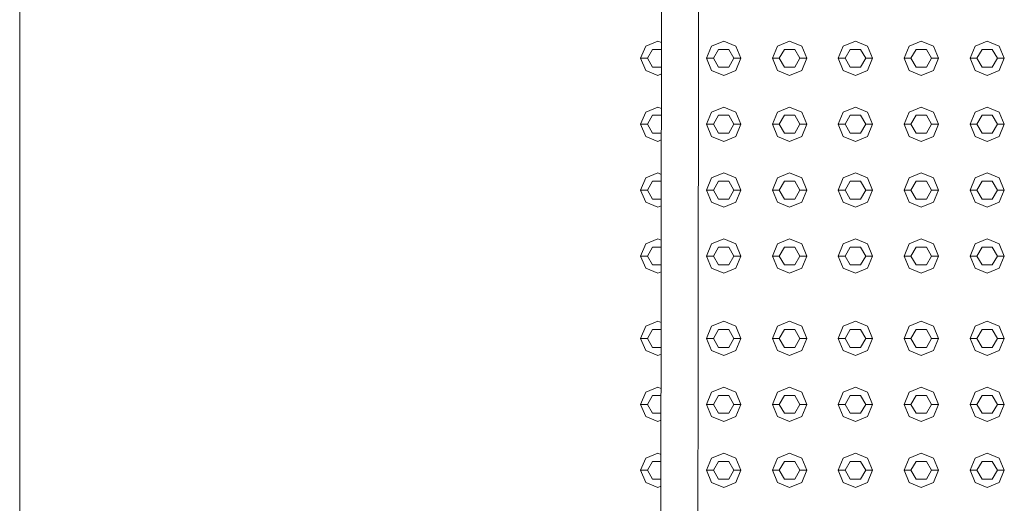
# Model space of a CAD drawing. Header units: millimetres. Extents: x -261 to 187, y -214 to 106.
# Tile 541 of 656: x -218.695 to -217.976, y 9.967 to 10.32. Entities that reach past the tile are written whole.
import ezdxf

# ---------------------------------------------------------------- set-up
doc = ezdxf.new("R2010")
doc.units = ezdxf.units.MM
doc.header["$LTSCALE"] = 0.005
doc.header["$MEASUREMENT"] = 0
for name, color, linetype, lineweight in [('IFC-Elemento construtivo genérico-Contorno', 9, 'Continuous', 5), ('IFC-Laje-Contorno', 9, 'Continuous', 5), ('IFC-Porta-Contorno', 9, 'Continuous', 5)]:
    doc.layers.add(name, color=color, linetype=linetype, lineweight=lineweight)

msp = doc.modelspace()

# ---------------------------------------------------------------- linework, layer by layer
at = {"layer": 'IFC-Elemento construtivo genérico-Contorno', "lineweight": 5}
for p, q in [((-218.23749, 10.30053), (-218.22864, 10.3042)), ((-218.22864, 10.3042), (-218.22598, 10.3031)), ((-218.1894, 10.30053), (-218.18055, 10.3042)), ((-218.18055, 10.3042), (-218.17169, 10.30053)), ((-218.14131, 10.30053), (-218.13245, 10.3042)), ((-218.13245, 10.3042), (-218.1236, 10.30053)), ((-218.09322, 10.30053), (-218.08436, 10.3042)), ((-218.08436, 10.3042), (-218.07551, 10.30053)), ((-218.04513, 10.30053), (-218.03627, 10.3042)), ((-218.03627, 10.3042), (-218.02742, 10.30053)), ((-217.99704, 10.30053), (-217.98818, 10.3042)), ((-217.98818, 10.3042), (-217.97932, 10.30053)), ((-218.24116, 10.29168), (-218.23749, 10.30053)), ((-218.23615, 10.29168), (-218.2324, 10.29818)), ((-218.2324, 10.29818), (-218.22599, 10.29818)), ((-218.19307, 10.29168), (-218.1894, 10.30053)), ((-218.18806, 10.29168), (-218.1843, 10.29818)), ((-218.1843, 10.29818), (-218.17679, 10.29818)), ((-218.17679, 10.29818), (-218.17303, 10.29168)), ((-218.17169, 10.30053), (-218.16802, 10.29168)), ((-218.14498, 10.29168), (-218.14131, 10.30053)), ((-218.13997, 10.29168), (-218.13621, 10.29818)), ((-218.13621, 10.29818), (-218.1287, 10.29818)), ((-218.1287, 10.29818), (-218.12494, 10.29168)), ((-218.1236, 10.30053), (-218.11993, 10.29168)), ((-218.09689, 10.29168), (-218.09322, 10.30053)), ((-218.09188, 10.29168), (-218.08812, 10.29818)), ((-218.08812, 10.29818), (-218.08061, 10.29818)), ((-218.08061, 10.29818), (-218.07685, 10.29168)), ((-218.07551, 10.30053), (-218.07184, 10.29168)), ((-218.0488, 10.29168), (-218.04513, 10.30053)), ((-218.04379, 10.29168), (-218.04003, 10.29818)), ((-218.04003, 10.29818), (-218.03251, 10.29818)), ((-218.03251, 10.29818), (-218.02876, 10.29168)), ((-218.02742, 10.30053), (-218.02375, 10.29168)), ((-218.0007, 10.29168), (-217.99704, 10.30053)), ((-217.9957, 10.29168), (-217.99194, 10.29818)), ((-217.99194, 10.29818), (-217.98442, 10.29818)), ((-217.98442, 10.29818), (-217.98067, 10.29168)), ((-217.97932, 10.30053), (-217.97566, 10.29168)), ((-218.24116, 10.29168), (-218.23615, 10.29168)), ((-218.24116, 10.29168), (-218.23749, 10.28282)), ((-218.23615, 10.29168), (-218.2324, 10.28517)), ((-218.19307, 10.29168), (-218.18806, 10.29168)), ((-218.19307, 10.29168), (-218.1894, 10.28282)), ((-218.18806, 10.29168), (-218.1843, 10.28517)), ((-218.17679, 10.28517), (-218.17303, 10.29168)), ((-218.17303, 10.29168), (-218.16802, 10.29168)), ((-218.17169, 10.28282), (-218.16802, 10.29168)), ((-218.14498, 10.29168), (-218.13997, 10.29168)), ((-218.14498, 10.29168), (-218.14131, 10.28282)), ((-218.13997, 10.29168), (-218.13621, 10.28517)), ((-218.1287, 10.28517), (-218.12494, 10.29168)), ((-218.12494, 10.29168), (-218.11993, 10.29168)), ((-218.1236, 10.28282), (-218.11993, 10.29168)), ((-218.09689, 10.29168), (-218.09188, 10.29168)), ((-218.09689, 10.29168), (-218.09322, 10.28282)), ((-218.09188, 10.29168), (-218.08812, 10.28517)), ((-218.08061, 10.28517), (-218.07685, 10.29168)), ((-218.07685, 10.29168), (-218.07184, 10.29168)), ((-218.07551, 10.28282), (-218.07184, 10.29168)), ((-218.0488, 10.29168), (-218.04379, 10.29168)), ((-218.0488, 10.29168), (-218.04513, 10.28282)), ((-218.04379, 10.29168), (-218.04003, 10.28517)), ((-218.03251, 10.28517), (-218.02876, 10.29168)), ((-218.02876, 10.29168), (-218.02375, 10.29168)), ((-218.02742, 10.28282), (-218.02375, 10.29168)), ((-218.0007, 10.29168), (-217.9957, 10.29168)), ((-218.0007, 10.29168), (-217.99704, 10.28282)), ((-217.9957, 10.29168), (-217.99194, 10.28517)), ((-217.98442, 10.28517), (-217.98067, 10.29168)), ((-217.98067, 10.29168), (-217.97566, 10.29168)), ((-217.97932, 10.28282), (-217.97566, 10.29168)), ((-218.23749, 10.28282), (-218.22864, 10.27915)), ((-218.2324, 10.28517), (-218.226, 10.28517)), ((-218.22864, 10.27915), (-218.22601, 10.28024)), ((-218.1894, 10.28282), (-218.18055, 10.27915)), ((-218.1843, 10.28517), (-218.17679, 10.28517)), ((-218.18055, 10.27915), (-218.17169, 10.28282)), ((-218.14131, 10.28282), (-218.13245, 10.27915)), ((-218.13621, 10.28517), (-218.1287, 10.28517)), ((-218.13245, 10.27915), (-218.1236, 10.28282)), ((-218.09322, 10.28282), (-218.08436, 10.27915)), ((-218.08812, 10.28517), (-218.08061, 10.28517)), ((-218.08436, 10.27915), (-218.07551, 10.28282)), ((-218.04513, 10.28282), (-218.03627, 10.27915)), ((-218.04003, 10.28517), (-218.03251, 10.28517)), ((-218.03627, 10.27915), (-218.02742, 10.28282)), ((-217.99704, 10.28282), (-217.98818, 10.27915)), ((-217.99194, 10.28517), (-217.98442, 10.28517)), ((-217.98818, 10.27915), (-217.97932, 10.28282)), ((-218.24116, 10.24359), (-218.23749, 10.25244)), ((-218.23749, 10.25244), (-218.22864, 10.25611)), ((-218.22864, 10.25611), (-218.22604, 10.25504)), ((-218.19307, 10.24359), (-218.1894, 10.25244)), ((-218.1894, 10.25244), (-218.18055, 10.25611)), ((-218.18055, 10.25611), (-218.17169, 10.25244)), ((-218.17169, 10.25244), (-218.16802, 10.24359)), ((-218.14498, 10.24359), (-218.14131, 10.25244)), ((-218.14131, 10.25244), (-218.13245, 10.25611)), ((-218.13245, 10.25611), (-218.1236, 10.25244)), ((-218.1236, 10.25244), (-218.11993, 10.24359)), ((-218.09689, 10.24359), (-218.09322, 10.25244)), ((-218.09322, 10.25244), (-218.08436, 10.25611)), ((-218.08436, 10.25611), (-218.07551, 10.25244)), ((-218.07551, 10.25244), (-218.07184, 10.24359)), ((-218.0488, 10.24359), (-218.04513, 10.25244)), ((-218.04513, 10.25244), (-218.03627, 10.25611)), ((-218.03627, 10.25611), (-218.02742, 10.25244)), ((-218.02742, 10.25244), (-218.02375, 10.24359)), ((-218.0007, 10.24359), (-217.99704, 10.25244)), ((-217.99704, 10.25244), (-217.98818, 10.25611)), ((-217.98818, 10.25611), (-217.97932, 10.25244)), ((-217.97932, 10.25244), (-217.97566, 10.24359)), ((-218.23615, 10.24359), (-218.2324, 10.25009)), ((-218.2324, 10.25009), (-218.22605, 10.25009)), ((-218.18806, 10.24359), (-218.1843, 10.25009)), ((-218.1843, 10.25009), (-218.17679, 10.25009)), ((-218.17679, 10.25009), (-218.17303, 10.24359)), ((-218.13997, 10.24359), (-218.13621, 10.25009)), ((-218.13621, 10.25009), (-218.1287, 10.25009)), ((-218.1287, 10.25009), (-218.12494, 10.24359)), ((-218.09188, 10.24359), (-218.08812, 10.25009)), ((-218.08812, 10.25009), (-218.08061, 10.25009)), ((-218.08061, 10.25009), (-218.07685, 10.24359)), ((-218.04379, 10.24359), (-218.04003, 10.25009)), ((-218.04003, 10.25009), (-218.03251, 10.25009)), ((-218.03251, 10.25009), (-218.02876, 10.24359)), ((-217.9957, 10.24359), (-217.99194, 10.25009)), ((-217.99194, 10.25009), (-217.98442, 10.25009)), ((-217.98442, 10.25009), (-217.98067, 10.24359)), ((-218.24116, 10.24359), (-218.23615, 10.24359)), ((-218.24116, 10.24359), (-218.23749, 10.23473)), ((-218.23615, 10.24359), (-218.2324, 10.23708)), ((-218.2324, 10.23708), (-218.22607, 10.23708)), ((-218.19307, 10.24359), (-218.18806, 10.24359)), ((-218.19307, 10.24359), (-218.1894, 10.23473)), ((-218.18806, 10.24359), (-218.1843, 10.23708)), ((-218.1843, 10.23708), (-218.17679, 10.23708)), ((-218.17679, 10.23708), (-218.17303, 10.24359)), ((-218.17303, 10.24359), (-218.16802, 10.24359)), ((-218.17169, 10.23473), (-218.16802, 10.24359)), ((-218.14498, 10.24359), (-218.13997, 10.24359)), ((-218.14498, 10.24359), (-218.14131, 10.23473)), ((-218.13997, 10.24359), (-218.13621, 10.23708)), ((-218.13621, 10.23708), (-218.1287, 10.23708)), ((-218.1287, 10.23708), (-218.12494, 10.24359)), ((-218.12494, 10.24359), (-218.11993, 10.24359)), ((-218.1236, 10.23473), (-218.11993, 10.24359)), ((-218.09689, 10.24359), (-218.09188, 10.24359)), ((-218.09689, 10.24359), (-218.09322, 10.23473)), ((-218.09188, 10.24359), (-218.08812, 10.23708)), ((-218.08812, 10.23708), (-218.08061, 10.23708)), ((-218.08061, 10.23708), (-218.07685, 10.24359)), ((-218.07685, 10.24359), (-218.07184, 10.24359)), ((-218.07551, 10.23473), (-218.07184, 10.24359)), ((-218.0488, 10.24359), (-218.04379, 10.24359)), ((-218.0488, 10.24359), (-218.04513, 10.23473)), ((-218.04379, 10.24359), (-218.04003, 10.23708)), ((-218.04003, 10.23708), (-218.03251, 10.23708)), ((-218.03251, 10.23708), (-218.02876, 10.24359)), ((-218.02876, 10.24359), (-218.02375, 10.24359)), ((-218.02742, 10.23473), (-218.02375, 10.24359)), ((-218.0007, 10.24359), (-217.9957, 10.24359)), ((-218.0007, 10.24359), (-217.99704, 10.23473)), ((-217.9957, 10.24359), (-217.99194, 10.23708)), ((-217.99194, 10.23708), (-217.98442, 10.23708)), ((-217.98442, 10.23708), (-217.98067, 10.24359)), ((-217.98067, 10.24359), (-217.97566, 10.24359)), ((-217.97932, 10.23473), (-217.97566, 10.24359)), ((-218.23749, 10.23473), (-218.22864, 10.23106)), ((-218.22864, 10.23106), (-218.22607, 10.23213)), ((-218.1894, 10.23473), (-218.18055, 10.23106)), ((-218.18055, 10.23106), (-218.17169, 10.23473)), ((-218.14131, 10.23473), (-218.13245, 10.23106)), ((-218.13245, 10.23106), (-218.1236, 10.23473)), ((-218.09322, 10.23473), (-218.08436, 10.23106)), ((-218.08436, 10.23106), (-218.07551, 10.23473)), ((-218.04513, 10.23473), (-218.03627, 10.23106)), ((-218.03627, 10.23106), (-218.02742, 10.23473)), ((-217.99704, 10.23473), (-217.98818, 10.23106)), ((-217.98818, 10.23106), (-217.97932, 10.23473)), ((-218.23749, 10.20435), (-218.22864, 10.20802)), ((-218.22864, 10.20802), (-218.2261, 10.20697)), ((-218.1894, 10.20435), (-218.18055, 10.20802)), ((-218.18055, 10.20802), (-218.17169, 10.20435)), ((-218.14131, 10.20435), (-218.13245, 10.20802)), ((-218.13245, 10.20802), (-218.1236, 10.20435)), ((-218.09322, 10.20435), (-218.08436, 10.20802)), ((-218.08436, 10.20802), (-218.07551, 10.20435)), ((-218.04513, 10.20435), (-218.03627, 10.20802)), ((-218.03627, 10.20802), (-218.02742, 10.20435)), ((-217.99704, 10.20435), (-217.98818, 10.20802)), ((-217.98818, 10.20802), (-217.97932, 10.20435)), ((-218.24116, 10.19549), (-218.23749, 10.20435)), ((-218.23615, 10.19549), (-218.2324, 10.202)), ((-218.2324, 10.202), (-218.22611, 10.202)), ((-218.19307, 10.19549), (-218.1894, 10.20435)), ((-218.18806, 10.19549), (-218.1843, 10.202)), ((-218.1843, 10.202), (-218.17679, 10.202)), ((-218.17679, 10.202), (-218.17303, 10.19549)), ((-218.17169, 10.20435), (-218.16802, 10.19549)), ((-218.14498, 10.19549), (-218.14131, 10.20435)), ((-218.13997, 10.19549), (-218.13621, 10.202)), ((-218.13621, 10.202), (-218.1287, 10.202)), ((-218.1287, 10.202), (-218.12494, 10.19549)), ((-218.1236, 10.20435), (-218.11993, 10.19549)), ((-218.09689, 10.19549), (-218.09322, 10.20435)), ((-218.09188, 10.19549), (-218.08812, 10.202)), ((-218.08812, 10.202), (-218.08061, 10.202)), ((-218.08061, 10.202), (-218.07685, 10.19549)), ((-218.07551, 10.20435), (-218.07184, 10.19549)), ((-218.0488, 10.19549), (-218.04513, 10.20435)), ((-218.04379, 10.19549), (-218.04003, 10.202)), ((-218.04003, 10.202), (-218.03251, 10.202)), ((-218.03251, 10.202), (-218.02876, 10.19549)), ((-218.02742, 10.20435), (-218.02375, 10.19549)), ((-218.0007, 10.19549), (-217.99704, 10.20435)), ((-217.9957, 10.19549), (-217.99194, 10.202)), ((-217.99194, 10.202), (-217.98442, 10.202)), ((-217.98442, 10.202), (-217.98067, 10.19549)), ((-217.97932, 10.20435), (-217.97566, 10.19549)), ((-218.24116, 10.19549), (-218.23615, 10.19549)), ((-218.24116, 10.19549), (-218.23749, 10.18664)), ((-218.23615, 10.19549), (-218.2324, 10.18899)), ((-218.19307, 10.19549), (-218.18806, 10.19549)), ((-218.19307, 10.19549), (-218.1894, 10.18664)), ((-218.18806, 10.19549), (-218.1843, 10.18899)), ((-218.17679, 10.18899), (-218.17303, 10.19549)), ((-218.17303, 10.19549), (-218.16802, 10.19549)), ((-218.17169, 10.18664), (-218.16802, 10.19549)), ((-218.14498, 10.19549), (-218.13997, 10.19549)), ((-218.14498, 10.19549), (-218.14131, 10.18664)), ((-218.13997, 10.19549), (-218.13621, 10.18899)), ((-218.1287, 10.18899), (-218.12494, 10.19549)), ((-218.12494, 10.19549), (-218.11993, 10.19549)), ((-218.1236, 10.18664), (-218.11993, 10.19549)), ((-218.09689, 10.19549), (-218.09188, 10.19549)), ((-218.09689, 10.19549), (-218.09322, 10.18664)), ((-218.09188, 10.19549), (-218.08812, 10.18899)), ((-218.08061, 10.18899), (-218.07685, 10.19549)), ((-218.07685, 10.19549), (-218.07184, 10.19549)), ((-218.07551, 10.18664), (-218.07184, 10.19549)), ((-218.0488, 10.19549), (-218.04379, 10.19549)), ((-218.0488, 10.19549), (-218.04513, 10.18664)), ((-218.04379, 10.19549), (-218.04003, 10.18899)), ((-218.03251, 10.18899), (-218.02876, 10.19549)), ((-218.02876, 10.19549), (-218.02375, 10.19549)), ((-218.02742, 10.18664), (-218.02375, 10.19549)), ((-218.0007, 10.19549), (-217.9957, 10.19549)), ((-218.0007, 10.19549), (-217.99704, 10.18664)), ((-217.9957, 10.19549), (-217.99194, 10.18899)), ((-217.98442, 10.18899), (-217.98067, 10.19549)), ((-217.98067, 10.19549), (-217.97566, 10.19549)), ((-217.97932, 10.18664), (-217.97566, 10.19549)), ((-218.23749, 10.18664), (-218.22864, 10.18297)), ((-218.2324, 10.18899), (-218.22613, 10.18899)), ((-218.1894, 10.18664), (-218.18055, 10.18297)), ((-218.1843, 10.18899), (-218.17679, 10.18899)), ((-218.18055, 10.18297), (-218.17169, 10.18664)), ((-218.14131, 10.18664), (-218.13245, 10.18297)), ((-218.13621, 10.18899), (-218.1287, 10.18899)), ((-218.13245, 10.18297), (-218.1236, 10.18664)), ((-218.09322, 10.18664), (-218.08436, 10.18297)), ((-218.08812, 10.18899), (-218.08061, 10.18899)), ((-218.08436, 10.18297), (-218.07551, 10.18664)), ((-218.04513, 10.18664), (-218.03627, 10.18297)), ((-218.04003, 10.18899), (-218.03251, 10.18899)), ((-218.03627, 10.18297), (-218.02742, 10.18664)), ((-217.99704, 10.18664), (-217.98818, 10.18297)), ((-217.99194, 10.18899), (-217.98442, 10.18899)), ((-217.98818, 10.18297), (-217.97932, 10.18664)), ((-218.22864, 10.18297), (-218.22613, 10.18401)), ((-218.23749, 10.15626), (-218.22864, 10.15993)), ((-218.22864, 10.15993), (-218.22617, 10.15891)), ((-218.1894, 10.15626), (-218.18055, 10.15993)), ((-218.18055, 10.15993), (-218.17169, 10.15626)), ((-218.14131, 10.15626), (-218.13245, 10.15993)), ((-218.13245, 10.15993), (-218.1236, 10.15626)), ((-218.09322, 10.15626), (-218.08436, 10.15993)), ((-218.08436, 10.15993), (-218.07551, 10.15626)), ((-218.04513, 10.15626), (-218.03627, 10.15993)), ((-218.03627, 10.15993), (-218.02742, 10.15626)), ((-217.99704, 10.15626), (-217.98818, 10.15993)), ((-217.98818, 10.15993), (-217.97932, 10.15626)), ((-218.24116, 10.1474), (-218.23749, 10.15626)), ((-218.23615, 10.1474), (-218.2324, 10.15391)), ((-218.2324, 10.15391), (-218.22617, 10.15391)), ((-218.19307, 10.1474), (-218.1894, 10.15626)), ((-218.18806, 10.1474), (-218.1843, 10.15391)), ((-218.1843, 10.15391), (-218.17679, 10.15391)), ((-218.17679, 10.15391), (-218.17303, 10.1474)), ((-218.17169, 10.15626), (-218.16802, 10.1474)), ((-218.14498, 10.1474), (-218.14131, 10.15626)), ((-218.13997, 10.1474), (-218.13621, 10.15391)), ((-218.13621, 10.15391), (-218.1287, 10.15391)), ((-218.1287, 10.15391), (-218.12494, 10.1474)), ((-218.1236, 10.15626), (-218.11993, 10.1474)), ((-218.09689, 10.1474), (-218.09322, 10.15626)), ((-218.09188, 10.1474), (-218.08812, 10.15391)), ((-218.08812, 10.15391), (-218.08061, 10.15391)), ((-218.08061, 10.15391), (-218.07685, 10.1474)), ((-218.07551, 10.15626), (-218.07184, 10.1474)), ((-218.0488, 10.1474), (-218.04513, 10.15626)), ((-218.04379, 10.1474), (-218.04003, 10.15391)), ((-218.04003, 10.15391), (-218.03251, 10.15391)), ((-218.03251, 10.15391), (-218.02876, 10.1474)), ((-218.02742, 10.15626), (-218.02375, 10.1474)), ((-218.0007, 10.1474), (-217.99704, 10.15626)), ((-217.9957, 10.1474), (-217.99194, 10.15391)), ((-217.99194, 10.15391), (-217.98442, 10.15391)), ((-217.98442, 10.15391), (-217.98067, 10.1474)), ((-217.97932, 10.15626), (-217.97566, 10.1474)), ((-218.24116, 10.1474), (-218.23615, 10.1474)), ((-218.24116, 10.1474), (-218.23749, 10.13855)), ((-218.23615, 10.1474), (-218.2324, 10.1409)), ((-218.19307, 10.1474), (-218.18806, 10.1474)), ((-218.19307, 10.1474), (-218.1894, 10.13855)), ((-218.18806, 10.1474), (-218.1843, 10.1409)), ((-218.17679, 10.1409), (-218.17303, 10.1474)), ((-218.17303, 10.1474), (-218.16802, 10.1474)), ((-218.17169, 10.13855), (-218.16802, 10.1474)), ((-218.14498, 10.1474), (-218.13997, 10.1474)), ((-218.14498, 10.1474), (-218.14131, 10.13855)), ((-218.13997, 10.1474), (-218.13621, 10.1409)), ((-218.1287, 10.1409), (-218.12494, 10.1474)), ((-218.12494, 10.1474), (-218.11993, 10.1474)), ((-218.1236, 10.13855), (-218.11993, 10.1474)), ((-218.09689, 10.1474), (-218.09188, 10.1474)), ((-218.09689, 10.1474), (-218.09322, 10.13855)), ((-218.09188, 10.1474), (-218.08812, 10.1409)), ((-218.08061, 10.1409), (-218.07685, 10.1474)), ((-218.07685, 10.1474), (-218.07184, 10.1474)), ((-218.07551, 10.13855), (-218.07184, 10.1474)), ((-218.0488, 10.1474), (-218.04379, 10.1474)), ((-218.0488, 10.1474), (-218.04513, 10.13855)), ((-218.04379, 10.1474), (-218.04003, 10.1409)), ((-218.03251, 10.1409), (-218.02876, 10.1474)), ((-218.02876, 10.1474), (-218.02375, 10.1474)), ((-218.02742, 10.13855), (-218.02375, 10.1474)), ((-218.0007, 10.1474), (-217.9957, 10.1474)), ((-218.0007, 10.1474), (-217.99704, 10.13855)), ((-217.9957, 10.1474), (-217.99194, 10.1409)), ((-217.98442, 10.1409), (-217.98067, 10.1474)), ((-217.98067, 10.1474), (-217.97566, 10.1474)), ((-217.97932, 10.13855), (-217.97566, 10.1474)), ((-218.23749, 10.13855), (-218.22864, 10.13488)), ((-218.2324, 10.1409), (-218.22619, 10.1409)), ((-218.1894, 10.13855), (-218.18055, 10.13488)), ((-218.1843, 10.1409), (-218.17679, 10.1409)), ((-218.18055, 10.13488), (-218.17169, 10.13855)), ((-218.14131, 10.13855), (-218.13245, 10.13488)), ((-218.13621, 10.1409), (-218.1287, 10.1409)), ((-218.13245, 10.13488), (-218.1236, 10.13855)), ((-218.09322, 10.13855), (-218.08436, 10.13488)), ((-218.08812, 10.1409), (-218.08061, 10.1409)), ((-218.08436, 10.13488), (-218.07551, 10.13855)), ((-218.04513, 10.13855), (-218.03627, 10.13488)), ((-218.04003, 10.1409), (-218.03251, 10.1409)), ((-218.03627, 10.13488), (-218.02742, 10.13855)), ((-217.99704, 10.13855), (-217.98818, 10.13488)), ((-217.99194, 10.1409), (-217.98442, 10.1409)), ((-217.98818, 10.13488), (-217.97932, 10.13855)), ((-218.22864, 10.13488), (-218.2262, 10.13589)), ((-218.24116, 10.08729), (-218.23749, 10.09614)), ((-218.23749, 10.09614), (-218.22864, 10.09981)), ((-218.23615, 10.08729), (-218.2324, 10.0938)), ((-218.2324, 10.0938), (-218.22625, 10.0938)), ((-218.22864, 10.09981), (-218.22624, 10.09882)), ((-218.19307, 10.08729), (-218.1894, 10.09614)), ((-218.1894, 10.09614), (-218.18055, 10.09981)), ((-218.18806, 10.08729), (-218.1843, 10.0938)), ((-218.1843, 10.0938), (-218.17679, 10.0938)), ((-218.18055, 10.09981), (-218.17169, 10.09614)), ((-218.17679, 10.0938), (-218.17303, 10.08729)), ((-218.17169, 10.09614), (-218.16802, 10.08729)), ((-218.14498, 10.08729), (-218.14131, 10.09614)), ((-218.14131, 10.09614), (-218.13245, 10.09981)), ((-218.13997, 10.08729), (-218.13621, 10.0938)), ((-218.13621, 10.0938), (-218.1287, 10.0938)), ((-218.13245, 10.09981), (-218.1236, 10.09614)), ((-218.1287, 10.0938), (-218.12494, 10.08729)), ((-218.1236, 10.09614), (-218.11993, 10.08729)), ((-218.09689, 10.08729), (-218.09322, 10.09614)), ((-218.09322, 10.09614), (-218.08436, 10.09981)), ((-218.09188, 10.08729), (-218.08812, 10.0938)), ((-218.08812, 10.0938), (-218.08061, 10.0938)), ((-218.08436, 10.09981), (-218.07551, 10.09614)), ((-218.08061, 10.0938), (-218.07685, 10.08729)), ((-218.07551, 10.09614), (-218.07184, 10.08729)), ((-218.0488, 10.08729), (-218.04513, 10.09614)), ((-218.04513, 10.09614), (-218.03627, 10.09981)), ((-218.04379, 10.08729), (-218.04003, 10.0938)), ((-218.04003, 10.0938), (-218.03251, 10.0938)), ((-218.03627, 10.09981), (-218.02742, 10.09614)), ((-218.03251, 10.0938), (-218.02876, 10.08729)), ((-218.02742, 10.09614), (-218.02375, 10.08729)), ((-218.0007, 10.08729), (-217.99704, 10.09614)), ((-217.99704, 10.09614), (-217.98818, 10.09981)), ((-217.9957, 10.08729), (-217.99194, 10.0938)), ((-217.99194, 10.0938), (-217.98442, 10.0938)), ((-217.98818, 10.09981), (-217.97932, 10.09614)), ((-217.98442, 10.0938), (-217.98067, 10.08729)), ((-217.97932, 10.09614), (-217.97566, 10.08729)), ((-218.24116, 10.08729), (-218.23615, 10.08729)), ((-218.24116, 10.08729), (-218.23749, 10.07843)), ((-218.23615, 10.08729), (-218.2324, 10.08078)), ((-218.19307, 10.08729), (-218.18806, 10.08729)), ((-218.19307, 10.08729), (-218.1894, 10.07843)), ((-218.18806, 10.08729), (-218.1843, 10.08078)), ((-218.17679, 10.08078), (-218.17303, 10.08729)), ((-218.17303, 10.08729), (-218.16802, 10.08729)), ((-218.17169, 10.07843), (-218.16802, 10.08729)), ((-218.14498, 10.08729), (-218.13997, 10.08729)), ((-218.14498, 10.08729), (-218.14131, 10.07843)), ((-218.13997, 10.08729), (-218.13621, 10.08078)), ((-218.1287, 10.08078), (-218.12494, 10.08729)), ((-218.12494, 10.08729), (-218.11993, 10.08729)), ((-218.1236, 10.07843), (-218.11993, 10.08729)), ((-218.09689, 10.08729), (-218.09188, 10.08729)), ((-218.09689, 10.08729), (-218.09322, 10.07843)), ((-218.09188, 10.08729), (-218.08812, 10.08078)), ((-218.08061, 10.08078), (-218.07685, 10.08729)), ((-218.07685, 10.08729), (-218.07184, 10.08729)), ((-218.07551, 10.07843), (-218.07184, 10.08729)), ((-218.0488, 10.08729), (-218.04379, 10.08729)), ((-218.0488, 10.08729), (-218.04513, 10.07843)), ((-218.04379, 10.08729), (-218.04003, 10.08078)), ((-218.03251, 10.08078), (-218.02876, 10.08729)), ((-218.02876, 10.08729), (-218.02375, 10.08729)), ((-218.02742, 10.07843), (-218.02375, 10.08729)), ((-218.0007, 10.08729), (-217.9957, 10.08729)), ((-218.0007, 10.08729), (-217.99704, 10.07843)), ((-217.9957, 10.08729), (-217.99194, 10.08078)), ((-217.98442, 10.08078), (-217.98067, 10.08729)), ((-217.98067, 10.08729), (-217.97566, 10.08729)), ((-217.97932, 10.07843), (-217.97566, 10.08729)), ((-218.2324, 10.08078), (-218.22627, 10.08078)), ((-218.1843, 10.08078), (-218.17679, 10.08078)), ((-218.13621, 10.08078), (-218.1287, 10.08078)), ((-218.08812, 10.08078), (-218.08061, 10.08078)), ((-218.04003, 10.08078), (-218.03251, 10.08078)), ((-217.99194, 10.08078), (-217.98442, 10.08078)), ((-218.23749, 10.07843), (-218.22864, 10.07477)), ((-218.22864, 10.07477), (-218.22627, 10.07574)), ((-218.1894, 10.07843), (-218.18055, 10.07477)), ((-218.18055, 10.07477), (-218.17169, 10.07843)), ((-218.14131, 10.07843), (-218.13245, 10.07477)), ((-218.13245, 10.07477), (-218.1236, 10.07843)), ((-218.09322, 10.07843), (-218.08436, 10.07477)), ((-218.08436, 10.07477), (-218.07551, 10.07843)), ((-218.04513, 10.07843), (-218.03627, 10.07477)), ((-218.03627, 10.07477), (-218.02742, 10.07843)), ((-217.99704, 10.07843), (-217.98818, 10.07477)), ((-217.98818, 10.07477), (-217.97932, 10.07843)), ((-218.23749, 10.04805), (-218.22864, 10.05172)), ((-218.22864, 10.05172), (-218.22631, 10.05075)), ((-218.1894, 10.04805), (-218.18055, 10.05172)), ((-218.18055, 10.05172), (-218.17169, 10.04805)), ((-218.14131, 10.04805), (-218.13245, 10.05172)), ((-218.13245, 10.05172), (-218.1236, 10.04805)), ((-218.09322, 10.04805), (-218.08436, 10.05172)), ((-218.08436, 10.05172), (-218.07551, 10.04805)), ((-218.04513, 10.04805), (-218.03627, 10.05172)), ((-218.03627, 10.05172), (-218.02742, 10.04805)), ((-217.99704, 10.04805), (-217.98818, 10.05172)), ((-217.98818, 10.05172), (-217.97932, 10.04805)), ((-218.24116, 10.03919), (-218.23749, 10.04805)), ((-218.23615, 10.03919), (-218.2324, 10.04571)), ((-218.2324, 10.04571), (-218.22631, 10.04571)), ((-218.19307, 10.03919), (-218.1894, 10.04805)), ((-218.18806, 10.03919), (-218.1843, 10.04571)), ((-218.1843, 10.04571), (-218.17679, 10.04571)), ((-218.17679, 10.04571), (-218.17303, 10.03919)), ((-218.17169, 10.04805), (-218.16802, 10.03919)), ((-218.14498, 10.03919), (-218.14131, 10.04805)), ((-218.13997, 10.03919), (-218.13621, 10.04571)), ((-218.13621, 10.04571), (-218.1287, 10.04571)), ((-218.1287, 10.04571), (-218.12494, 10.03919)), ((-218.1236, 10.04805), (-218.11993, 10.03919)), ((-218.09689, 10.03919), (-218.09322, 10.04805)), ((-218.09188, 10.03919), (-218.08812, 10.04571)), ((-218.08812, 10.04571), (-218.08061, 10.04571)), ((-218.08061, 10.04571), (-218.07685, 10.03919)), ((-218.07551, 10.04805), (-218.07184, 10.03919)), ((-218.0488, 10.03919), (-218.04513, 10.04805)), ((-218.04379, 10.03919), (-218.04003, 10.04571)), ((-218.04003, 10.04571), (-218.03251, 10.04571)), ((-218.03251, 10.04571), (-218.02876, 10.03919)), ((-218.02742, 10.04805), (-218.02375, 10.03919)), ((-218.0007, 10.03919), (-217.99704, 10.04805)), ((-217.9957, 10.03919), (-217.99194, 10.04571)), ((-217.99194, 10.04571), (-217.98442, 10.04571)), ((-217.98442, 10.04571), (-217.98067, 10.03919)), ((-217.97932, 10.04805), (-217.97566, 10.03919)), ((-218.24116, 10.03919), (-218.23615, 10.03919)), ((-218.24116, 10.03919), (-218.23749, 10.03034)), ((-218.23615, 10.03919), (-218.2324, 10.03269)), ((-218.19307, 10.03919), (-218.18806, 10.03919)), ((-218.19307, 10.03919), (-218.1894, 10.03034)), ((-218.18806, 10.03919), (-218.1843, 10.03269)), ((-218.17679, 10.03269), (-218.17303, 10.03919)), ((-218.17303, 10.03919), (-218.16802, 10.03919)), ((-218.17169, 10.03034), (-218.16802, 10.03919)), ((-218.14498, 10.03919), (-218.13997, 10.03919)), ((-218.14498, 10.03919), (-218.14131, 10.03034)), ((-218.13997, 10.03919), (-218.13621, 10.03269)), ((-218.1287, 10.03269), (-218.12494, 10.03919)), ((-218.12494, 10.03919), (-218.11993, 10.03919)), ((-218.1236, 10.03034), (-218.11993, 10.03919)), ((-218.09689, 10.03919), (-218.09188, 10.03919)), ((-218.09689, 10.03919), (-218.09322, 10.03034)), ((-218.09188, 10.03919), (-218.08812, 10.03269)), ((-218.08061, 10.03269), (-218.07685, 10.03919)), ((-218.07685, 10.03919), (-218.07184, 10.03919)), ((-218.07551, 10.03034), (-218.07184, 10.03919)), ((-218.0488, 10.03919), (-218.04379, 10.03919)), ((-218.0488, 10.03919), (-218.04513, 10.03034)), ((-218.04379, 10.03919), (-218.04003, 10.03269)), ((-218.03251, 10.03269), (-218.02876, 10.03919)), ((-218.02876, 10.03919), (-218.02375, 10.03919)), ((-218.02742, 10.03034), (-218.02375, 10.03919)), ((-218.0007, 10.03919), (-217.9957, 10.03919)), ((-218.0007, 10.03919), (-217.99704, 10.03034)), ((-217.9957, 10.03919), (-217.99194, 10.03269)), ((-217.98442, 10.03269), (-217.98067, 10.03919)), ((-217.98067, 10.03919), (-217.97566, 10.03919)), ((-217.97932, 10.03034), (-217.97566, 10.03919)), ((-218.23749, 10.03034), (-218.22864, 10.02667)), ((-218.2324, 10.03269), (-218.22633, 10.03269)), ((-218.1894, 10.03034), (-218.18055, 10.02667)), ((-218.1843, 10.03269), (-218.17679, 10.03269)), ((-218.18055, 10.02667), (-218.17169, 10.03034)), ((-218.14131, 10.03034), (-218.13245, 10.02667)), ((-218.13621, 10.03269), (-218.1287, 10.03269)), ((-218.13245, 10.02667), (-218.1236, 10.03034)), ((-218.09322, 10.03034), (-218.08436, 10.02667)), ((-218.08812, 10.03269), (-218.08061, 10.03269)), ((-218.08436, 10.02667), (-218.07551, 10.03034)), ((-218.04513, 10.03034), (-218.03627, 10.02667)), ((-218.04003, 10.03269), (-218.03251, 10.03269)), ((-218.03627, 10.02667), (-218.02742, 10.03034)), ((-217.99704, 10.03034), (-217.98818, 10.02667)), ((-217.99194, 10.03269), (-217.98442, 10.03269)), ((-217.98818, 10.02667), (-217.97932, 10.03034)), ((-218.22864, 10.02667), (-218.22634, 10.02762)), ((-218.24116, 9.99111), (-218.23749, 9.99996)), ((-218.23749, 9.99996), (-218.22864, 10.00363)), ((-218.22864, 10.00363), (-218.22637, 10.00269)), ((-218.19307, 9.99111), (-218.1894, 9.99996)), ((-218.1894, 9.99996), (-218.18055, 10.00363)), ((-218.18055, 10.00363), (-218.17169, 9.99996)), ((-218.17169, 9.99996), (-218.16802, 9.99111)), ((-218.14498, 9.99111), (-218.14131, 9.99996)), ((-218.14131, 9.99996), (-218.13245, 10.00363)), ((-218.13245, 10.00363), (-218.1236, 9.99996)), ((-218.1236, 9.99996), (-218.11993, 9.99111)), ((-218.09689, 9.99111), (-218.09322, 9.99996)), ((-218.09322, 9.99996), (-218.08436, 10.00363)), ((-218.08436, 10.00363), (-218.07551, 9.99996)), ((-218.07551, 9.99996), (-218.07184, 9.99111)), ((-218.0488, 9.99111), (-218.04513, 9.99996)), ((-218.04513, 9.99996), (-218.03627, 10.00363)), ((-218.03627, 10.00363), (-218.02742, 9.99996)), ((-218.02742, 9.99996), (-218.02375, 9.99111)), ((-218.0007, 9.99111), (-217.99704, 9.99996)), ((-217.99704, 9.99996), (-217.98818, 10.00363)), ((-217.98818, 10.00363), (-217.97932, 9.99996)), ((-217.97932, 9.99996), (-217.97566, 9.99111)), ((-218.23615, 9.99111), (-218.2324, 9.99761)), ((-218.2324, 9.99761), (-218.22638, 9.99761)), ((-218.18806, 9.99111), (-218.1843, 9.99761)), ((-218.1843, 9.99761), (-218.17679, 9.99761)), ((-218.17679, 9.99761), (-218.17303, 9.99111)), ((-218.13997, 9.99111), (-218.13621, 9.99761)), ((-218.13621, 9.99761), (-218.1287, 9.99761)), ((-218.1287, 9.99761), (-218.12494, 9.99111)), ((-218.09188, 9.99111), (-218.08812, 9.99761)), ((-218.08812, 9.99761), (-218.08061, 9.99761)), ((-218.08061, 9.99761), (-218.07685, 9.99111)), ((-218.04379, 9.99111), (-218.04003, 9.99761)), ((-218.04003, 9.99761), (-218.03251, 9.99761)), ((-218.03251, 9.99761), (-218.02876, 9.99111)), ((-217.9957, 9.99111), (-217.99194, 9.99761)), ((-217.99194, 9.99761), (-217.98442, 9.99761)), ((-217.98442, 9.99761), (-217.98067, 9.99111)), ((-218.24116, 9.99111), (-218.23615, 9.99111)), ((-218.24116, 9.99111), (-218.23749, 9.98225)), ((-218.23615, 9.99111), (-218.2324, 9.9846)), ((-218.19307, 9.99111), (-218.18806, 9.99111)), ((-218.19307, 9.99111), (-218.1894, 9.98225)), ((-218.18806, 9.99111), (-218.1843, 9.9846)), ((-218.17679, 9.9846), (-218.17303, 9.99111)), ((-218.17303, 9.99111), (-218.16802, 9.99111)), ((-218.17169, 9.98225), (-218.16802, 9.99111)), ((-218.14498, 9.99111), (-218.13997, 9.99111)), ((-218.14498, 9.99111), (-218.14131, 9.98225)), ((-218.13997, 9.99111), (-218.13621, 9.9846)), ((-218.1287, 9.9846), (-218.12494, 9.99111)), ((-218.12494, 9.99111), (-218.11993, 9.99111)), ((-218.1236, 9.98225), (-218.11993, 9.99111)), ((-218.09689, 9.99111), (-218.09188, 9.99111)), ((-218.09689, 9.99111), (-218.09322, 9.98225)), ((-218.09188, 9.99111), (-218.08812, 9.9846)), ((-218.08061, 9.9846), (-218.07685, 9.99111)), ((-218.07685, 9.99111), (-218.07184, 9.99111)), ((-218.07551, 9.98225), (-218.07184, 9.99111)), ((-218.0488, 9.99111), (-218.04379, 9.99111)), ((-218.0488, 9.99111), (-218.04513, 9.98225)), ((-218.04379, 9.99111), (-218.04003, 9.9846)), ((-218.03251, 9.9846), (-218.02876, 9.99111)), ((-218.02876, 9.99111), (-218.02375, 9.99111)), ((-218.02742, 9.98225), (-218.02375, 9.99111)), ((-218.0007, 9.99111), (-217.9957, 9.99111)), ((-218.0007, 9.99111), (-217.99704, 9.98225)), ((-217.9957, 9.99111), (-217.99194, 9.9846)), ((-217.98442, 9.9846), (-217.98067, 9.99111)), ((-217.98067, 9.99111), (-217.97566, 9.99111)), ((-217.97932, 9.98225), (-217.97566, 9.99111)), ((-218.23749, 9.98225), (-218.22864, 9.97858)), ((-218.2324, 9.9846), (-218.22639, 9.9846)), ((-218.22864, 9.97858), (-218.2264, 9.97951)), ((-218.1894, 9.98225), (-218.18055, 9.97858)), ((-218.1843, 9.9846), (-218.17679, 9.9846)), ((-218.18055, 9.97858), (-218.17169, 9.98225)), ((-218.14131, 9.98225), (-218.13245, 9.97858)), ((-218.13621, 9.9846), (-218.1287, 9.9846)), ((-218.13245, 9.97858), (-218.1236, 9.98225)), ((-218.09322, 9.98225), (-218.08436, 9.97858)), ((-218.08812, 9.9846), (-218.08061, 9.9846)), ((-218.08436, 9.97858), (-218.07551, 9.98225)), ((-218.04513, 9.98225), (-218.03627, 9.97858)), ((-218.04003, 9.9846), (-218.03251, 9.9846)), ((-218.03627, 9.97858), (-218.02742, 9.98225)), ((-217.99704, 9.98225), (-217.98818, 9.97858)), ((-217.99194, 9.9846), (-217.98442, 9.9846)), ((-217.98818, 9.97858), (-217.97932, 9.98225))]:
    msp.add_line(p, q, dxfattribs=at)
at = {"layer": 'IFC-Laje-Contorno', "lineweight": 5}
msp.add_line((-218.69452, 9.22405), (-218.69452, 12.50996), dxfattribs=at)
at = {"layer": 'IFC-Porta-Contorno', "lineweight": 5}
for p, q in [((-218.19918, 10.06141), (-218.19814, 10.86654)), ((-218.22655, 9.8589), (-218.22551, 10.66402)), ((-218.19944, 9.85886), (-218.19918, 10.06141))]:
    msp.add_line(p, q, dxfattribs=at)

doc.saveas('drawing.dxf')
